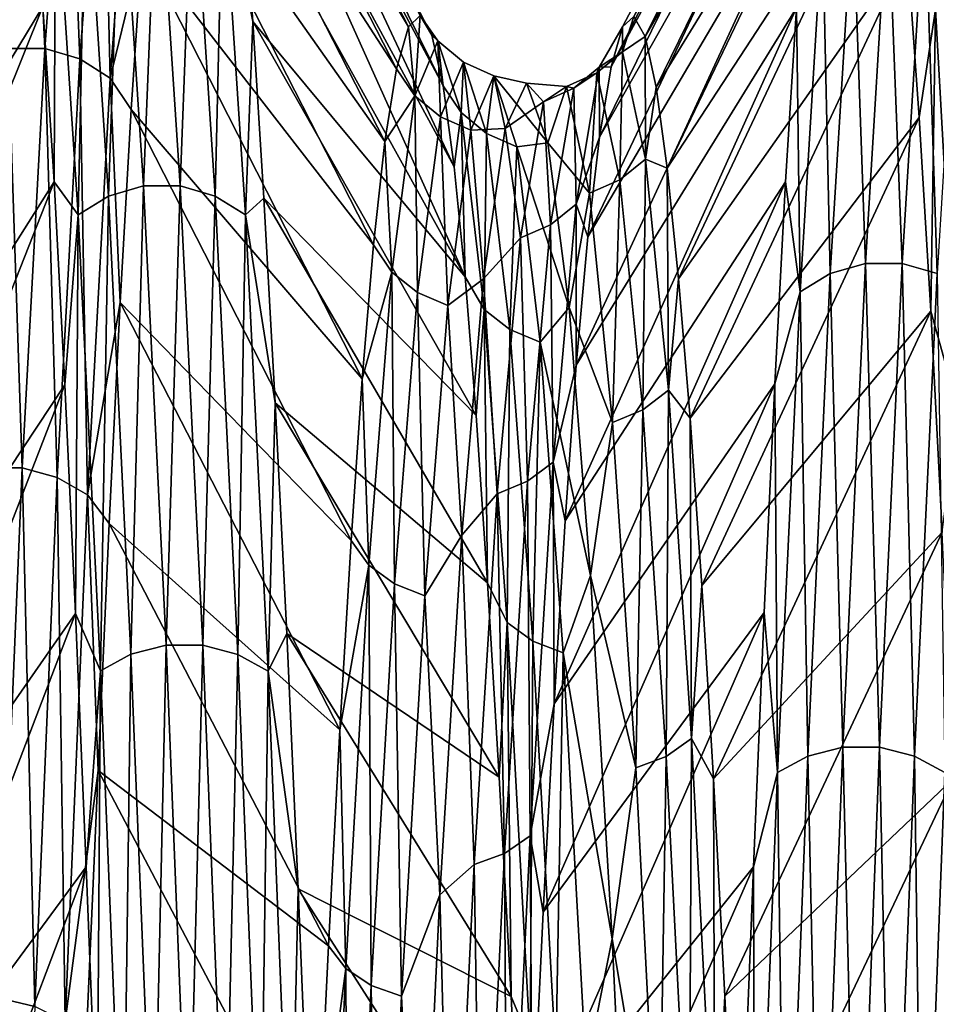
# Model space of a CAD drawing. Header units: metres. Extents: x -95 to 103, y -12 to 12.
# Tile 517 of 520: x 96.86 to 98.78, y 7.39 to 9.44. Entities that reach past the tile are written whole.
import ezdxf

# ---------------------------------------------------------------- set-up
doc = ezdxf.new("R2010")
doc.units = ezdxf.units.M
doc.layers.add('solid_P74500_01', color=7, linetype='CONTINUOUS')

msp = doc.modelspace()

# ---------------------------------------------------------------- linework, layer by layer
at = {"layer": 'solid_P74500_01'}
for points in [[(97.237915, 10.340496, 0.220816), (97.724319, 9.408223, 0.894764), (97.700371, 9.448792, 0.119501)], [(97.237915, 10.340496, 0.220816), (97.261292, 10.290551, 1.049908), (97.724319, 9.408223, 0.894764)], [(98.603004, 10.339384, -0.161414), (98.122459, 9.425425, -0.643515), (98.145996, 9.446688, 0.131282)], [(98.603004, 10.339384, -0.161414), (98.579979, 10.293375, -0.991629), (98.122459, 9.425425, -0.643515)], [(97.189339, 10.239367, -1.447506), (97.213882, 10.323306, -0.613591), (97.675934, 9.425105, -0.659773)], [(97.213882, 10.323306, -0.613591), (97.700371, 9.448792, 0.119501), (97.675934, 9.425105, -0.659773)], [(98.625587, 10.319012, 0.671859), (98.145996, 9.446688, 0.131282), (98.169289, 9.405027, 0.906508)], [(98.64817, 10.232845, 1.499897), (98.625587, 10.319012, 0.671859), (98.169289, 9.405027, 0.906508)], [(97.261292, 10.290551, 1.049908), (97.747948, 9.302614, 1.662382), (97.724319, 9.408223, 0.894764)], [(97.261292, 10.290551, 1.049908), (97.284279, 10.172776, 1.869857), (97.747948, 9.302614, 1.662382)], [(98.579979, 10.293375, -0.991629), (98.098633, 9.341733, -1.413476), (98.122459, 9.425425, -0.643515)], [(98.579979, 10.293375, -0.991629), (98.556107, 10.181219, -1.811608), (98.098633, 9.341733, -1.413476)], [(97.165314, 10.088568, -2.27107), (97.189339, 10.239367, -1.447506), (97.651031, 9.337905, -1.437368)], [(97.189339, 10.239367, -1.447506), (97.675934, 9.425105, -0.659773), (97.651031, 9.337905, -1.437368)], [(98.64817, 10.232845, 1.499897), (98.169289, 9.405027, 0.906508), (98.192085, 9.299218, 1.677075)], [(98.670631, 10.080622, 2.316723), (98.64817, 10.232845, 1.499897), (98.192085, 9.299218, 1.677075)], [(97.284279, 10.172776, 1.869857), (97.771202, 9.133525, 2.419244), (97.747948, 9.302614, 1.662382)], [(97.284279, 10.172776, 1.869857), (97.306885, 9.989315, 2.676172), (97.771202, 9.133525, 2.419244)], [(98.556107, 10.181219, -1.811608), (98.074257, 9.19539, -2.173797), (98.098633, 9.341733, -1.413476)], [(98.556107, 10.181219, -1.811608), (98.531929, 10.004798, -2.617579), (98.074257, 9.19539, -2.173797)], [(97.142357, 9.872531, -3.076064), (97.165314, 10.088568, -2.27107), (97.626465, 9.18643, -2.207769)], [(97.165314, 10.088568, -2.27107), (97.651031, 9.337905, -1.437368), (97.626465, 9.18643, -2.207769)], [(98.670631, 10.080622, 2.316723), (98.192085, 9.299218, 1.677075), (98.214966, 9.130224, 2.436009)], [(98.693222, 9.862517, 3.117617), (98.670631, 10.080622, 2.316723), (98.214966, 9.130224, 2.436009)], [(96.88887, 9.772992, 3.380175), (96.864395, 10.015219, 2.577944), (96.419853, 8.968197, 2.973088)], [(96.887611, 10.006812, -3.065324), (96.840546, 9.380172, -4.651563), (96.814377, 9.983642, -3.058235)], [(96.917114, 9.380138, -4.651487), (96.840546, 9.380172, -4.651563), (96.887611, 10.006812, -3.065324)], [(96.964172, 10.006767, -3.065255), (96.917114, 9.380138, -4.651487), (96.887611, 10.006812, -3.065324)], [(96.990311, 9.358356, -4.640595), (96.917114, 9.380138, -4.651487), (96.964172, 10.006767, -3.065255)], [(97.037369, 9.983515, -3.058049), (96.990311, 9.358356, -4.640595), (96.964172, 10.006767, -3.065255)], [(97.306885, 9.989315, 2.676172), (97.793922, 8.903785, 3.16025), (97.771202, 9.133525, 2.419244)], [(97.306885, 9.989315, 2.676172), (97.328857, 9.743665, 3.463669), (97.793922, 8.903785, 3.16025)], [(98.531929, 10.004798, -2.617579), (98.049522, 8.987232, -2.918541), (98.074257, 9.19539, -2.173797)], [(98.531929, 10.004798, -2.617579), (98.508278, 9.765905, -3.406481), (98.049522, 8.987232, -2.918541)], [(97.053444, 9.318085, -4.620527), (96.990311, 9.358356, -4.640595), (97.037369, 9.983515, -3.058049)], [(97.10051, 9.940537, -3.044793), (97.053444, 9.318085, -4.620527), (97.037369, 9.983515, -3.058049)], [(97.10051, 9.940537, -3.044793), (97.119896, 9.593561, -3.859859), (97.053444, 9.318085, -4.620527)], [(97.119896, 9.593561, -3.859859), (97.142357, 9.872531, -3.076064), (97.602737, 8.970178, -2.965888)], [(97.142357, 9.872531, -3.076064), (97.626465, 9.18643, -2.207769), (97.602737, 8.970178, -2.965888)], [(98.693222, 9.862517, 3.117617), (98.214966, 9.130224, 2.436009), (98.238731, 8.899725, 3.177142)], [(98.716553, 9.579952, 3.897849), (98.693222, 9.862517, 3.117617), (98.238731, 8.899725, 3.177142)], [(97.075851, 9.815579, 3.63519), (97.002617, 9.792859, 3.626762), (97.049675, 9.072351, 5.169135)], [(97.12291, 9.093397, 5.181143), (97.075851, 9.815579, 3.63519), (97.049675, 9.072351, 5.169135)], [(97.152412, 9.815502, 3.635218), (97.075851, 9.815579, 3.63519), (97.12291, 9.093397, 5.181143)], [(97.199471, 9.093316, 5.181158), (97.152412, 9.815502, 3.635218), (97.12291, 9.093397, 5.181143)], [(97.225609, 9.792645, 3.626832), (97.152412, 9.815502, 3.635218), (97.199471, 9.093316, 5.181158)], [(97.002617, 9.792859, 3.626762), (96.939423, 9.750751, 3.61121), (96.986481, 9.033336, 5.146949)], [(97.049675, 9.072351, 5.169135), (97.002617, 9.792859, 3.626762), (96.986481, 9.033336, 5.146949)], [(97.272675, 9.072128, 5.16917), (97.225609, 9.792645, 3.626832), (97.199471, 9.093316, 5.181158)], [(97.28875, 9.750437, 3.611282), (97.225609, 9.792645, 3.626832), (97.272675, 9.072128, 5.16917)], [(96.88887, 9.772992, 3.380175), (96.419853, 8.968197, 2.973088), (96.444443, 8.69407, 3.698737)], [(96.913139, 9.467756, 4.159116), (96.88887, 9.772992, 3.380175), (96.444443, 8.69407, 3.698737)], [(98.508278, 9.765905, -3.406481), (98.025368, 8.719671, -3.642154), (98.049522, 8.987232, -2.918541)], [(98.508278, 9.765905, -3.406481), (98.485168, 9.464955, -4.172797), (98.025368, 8.719671, -3.642154)], [(96.939423, 9.750751, 3.61121), (96.913139, 9.467756, 4.159116), (96.936394, 9.101766, 4.908075)], [(96.986481, 9.033336, 5.146949), (96.939423, 9.750751, 3.61121), (96.936394, 9.101766, 4.908075)], [(97.335808, 9.033014, 5.14697), (97.28875, 9.750437, 3.611282), (97.272675, 9.072128, 5.16917)], [(97.28875, 9.750437, 3.611282), (97.350998, 9.436478, 4.229641), (97.328857, 9.743665, 3.463669)], [(97.335808, 9.033014, 5.14697), (97.350998, 9.436478, 4.229641), (97.28875, 9.750437, 3.611282)], [(97.328857, 9.743665, 3.463669), (97.350998, 9.436478, 4.229641), (97.793922, 8.903785, 3.16025)], [(98.675888, 9.701856, -3.946215), (98.62883, 8.931434, -5.464998), (98.602654, 9.679373, -3.93713)], [(98.705391, 8.931408, -5.46492), (98.62883, 8.931434, -5.464998), (98.675888, 9.701856, -3.946215)], [(98.752457, 9.701817, -3.946142), (98.705391, 8.931408, -5.46492), (98.675888, 9.701856, -3.946215)], [(98.778595, 8.910651, -5.452179), (98.705391, 8.931408, -5.46492), (98.752457, 9.701817, -3.946142)], [(98.825653, 9.679262, -3.936934), (98.778595, 8.910651, -5.452179), (98.752457, 9.701817, -3.946142)], [(98.602654, 9.679373, -3.93713), (98.555595, 8.910728, -5.452391), (98.539459, 9.637753, -3.920244)], [(98.62883, 8.931434, -5.464998), (98.555595, 8.910728, -5.452391), (98.602654, 9.679373, -3.93713)], [(98.539459, 9.637753, -3.920244), (98.492401, 8.872406, -5.428987), (98.485168, 9.464955, -4.172797)], [(98.555595, 8.910728, -5.452391), (98.492401, 8.872406, -5.428987), (98.539459, 9.637753, -3.920244)], [(97.053444, 9.318085, -4.620527), (97.119896, 9.593561, -3.859859), (97.097275, 9.252775, -4.620664)], [(97.097275, 9.252775, -4.620664), (97.119896, 9.593561, -3.859859), (97.579437, 8.691203, -3.705092)], [(97.119896, 9.593561, -3.859859), (97.602737, 8.970178, -2.965888), (97.579437, 8.691203, -3.705092)], [(98.716553, 9.579952, 3.897849), (98.238731, 8.899725, 3.177142), (98.263329, 8.608695, 3.896684)], [(98.740807, 9.235958, 4.653343), (98.716553, 9.579952, 3.897849), (98.263329, 8.608695, 3.896684)], [(98.774757, 9.461355, 4.322951), (98.716553, 9.579952, 3.897849), (98.740807, 9.235958, 4.653343)], [(98.837959, 9.502177, 4.34166), (98.774757, 9.461355, 4.322951), (98.821815, 8.629952, 5.798694)], [(96.913139, 9.467756, 4.159116), (96.444443, 8.69407, 3.698737), (96.468155, 8.360723, 4.399766)], [(96.936394, 9.101766, 4.908075), (96.913139, 9.467756, 4.159116), (96.468155, 8.360723, 4.399766)], [(98.485168, 9.464955, -4.172797), (98.002258, 8.394357, -4.340026), (98.025368, 8.719671, -3.642154)], [(98.485168, 9.464955, -4.172797), (98.462379, 9.102237, -4.912087), (98.002258, 8.394357, -4.340026)], [(98.492401, 8.872406, -5.428987), (98.462379, 9.102237, -4.912087), (98.485168, 9.464955, -4.172797)], [(98.774757, 9.461355, 4.322951), (98.740807, 9.235958, 4.653343), (98.765121, 8.832214, 5.379493)], [(98.821815, 8.629952, 5.798694), (98.774757, 9.461355, 4.322951), (98.765121, 8.832214, 5.379493)], [(97.335808, 9.033014, 5.14697), (97.374123, 9.067805, 4.970665), (97.350998, 9.436478, 4.229641)], [(97.350998, 9.436478, 4.229641), (97.816864, 8.6141, 3.881114), (97.793922, 8.903785, 3.16025)], [(97.350998, 9.436478, 4.229641), (97.374123, 9.067805, 4.970665), (97.816864, 8.6141, 3.881114)], [(97.689102, 9.281435, -1.437358), (97.675934, 9.425105, -0.659773), (97.700371, 9.448792, 0.119501)], [(97.737228, 9.396132, 0.122538), (97.689102, 9.281435, -1.437358), (97.700371, 9.448792, 0.119501)], [(97.737228, 9.396132, 0.122538), (97.700371, 9.448792, 0.119501), (97.724319, 9.408223, 0.894764)], [(98.121933, 9.373535, 0.597397), (98.145996, 9.446688, 0.131282), (98.122459, 9.425425, -0.643515)], [(98.121933, 9.373535, 0.597397), (98.169289, 9.405027, 0.906508), (98.145996, 9.446688, 0.131282)], [(97.689102, 9.281435, -1.437358), (97.651031, 9.337905, -1.437368), (97.675934, 9.425105, -0.659773)], [(98.073814, 9.34136, -0.967854), (98.122459, 9.425425, -0.643515), (98.098633, 9.341733, -1.413476)], [(98.073814, 9.34136, -0.967854), (98.121933, 9.373535, 0.597397), (98.122459, 9.425425, -0.643515)], [(97.742516, 9.237685, -1.430634), (97.689102, 9.281435, -1.437358), (97.737228, 9.396132, 0.122538)], [(97.737228, 9.396132, 0.122538), (97.724319, 9.408223, 0.894764), (97.747948, 9.302614, 1.662382)], [(97.785347, 9.246529, 1.677664), (97.737228, 9.396132, 0.122538), (97.747948, 9.302614, 1.662382)], [(97.790634, 9.35185, 0.121911), (97.737228, 9.396132, 0.122538), (97.785347, 9.246529, 1.677664)], [(97.790634, 9.35185, 0.121911), (97.742516, 9.237685, -1.430634), (97.737228, 9.396132, 0.122538)], [(98.121933, 9.373535, 0.597397), (98.170052, 9.149356, 2.145138), (98.169289, 9.405027, 0.906508)], [(98.170052, 9.149356, 2.145138), (98.192085, 9.299218, 1.677075), (98.169289, 9.405027, 0.906508)], [(96.870056, 8.505036, -6.112646), (96.793488, 8.505057, -6.112726), (96.840546, 9.380172, -4.651563)], [(96.917114, 9.380138, -4.651487), (96.870056, 8.505036, -6.112646), (96.840546, 9.380172, -4.651563)], [(96.943253, 8.485302, -6.098361), (96.870056, 8.505036, -6.112646), (96.917114, 9.380138, -4.651487)], [(96.990311, 9.358356, -4.640595), (96.943253, 8.485302, -6.098361), (96.917114, 9.380138, -4.651487)], [(98.06855, 9.329329, 0.594627), (98.121933, 9.373535, 0.597397), (98.073814, 9.34136, -0.967854)], [(98.06855, 9.329329, 0.594627), (98.116669, 9.106198, 2.135068), (98.121933, 9.373535, 0.597397)], [(98.116669, 9.106198, 2.135068), (98.170052, 9.149356, 2.145138), (98.121933, 9.373535, 0.597397)], [(97.006386, 8.448806, -6.072019), (96.943253, 8.485302, -6.098361), (96.990311, 9.358356, -4.640595)], [(97.053444, 9.318085, -4.620527), (97.006386, 8.448806, -6.072019), (96.990311, 9.358356, -4.640595)], [(97.790634, 9.35185, 0.121911), (97.805763, 9.209471, -1.426301), (97.742516, 9.237685, -1.430634)], [(97.838753, 9.20296, 1.669709), (97.790634, 9.35185, 0.121911), (97.785347, 9.246529, 1.677664)], [(97.790634, 9.35185, 0.121911), (97.853882, 9.323293, 0.121503), (97.805763, 9.209471, -1.426301)], [(97.838753, 9.20296, 1.669709), (97.853882, 9.323293, 0.121503), (97.790634, 9.35185, 0.121911)], [(97.689102, 9.281435, -1.437358), (97.626465, 9.18643, -2.207769), (97.651031, 9.337905, -1.437368)], [(98.06855, 9.329329, 0.594627), (98.005318, 9.300803, 0.592847), (98.053444, 9.078349, 2.128578)], [(98.020432, 9.297313, -0.963244), (98.005318, 9.300803, 0.592847), (98.06855, 9.329329, 0.594627)], [(98.020432, 9.297313, -0.963244), (98.073814, 9.34136, -0.967854), (98.025688, 9.05515, -2.506218)], [(98.020432, 9.297313, -0.963244), (98.06855, 9.329329, 0.594627), (98.073814, 9.34136, -0.967854)], [(98.025688, 9.05515, -2.506218), (98.073814, 9.34136, -0.967854), (98.074257, 9.19539, -2.173797)], [(98.06855, 9.329329, 0.594627), (98.053444, 9.078349, 2.128578), (98.116669, 9.106198, 2.135068)], [(98.073814, 9.34136, -0.967854), (98.098633, 9.341733, -1.413476), (98.074257, 9.19539, -2.173797)], [(97.053444, 9.318085, -4.620527), (97.074631, 8.850308, -5.353593), (97.006386, 8.448806, -6.072019)], [(97.053444, 9.318085, -4.620527), (97.097275, 9.252775, -4.620664), (97.074631, 8.850308, -5.353593)], [(97.805763, 9.209471, -1.426301), (97.853882, 9.323293, 0.121503), (97.877151, 9.213541, -1.329812)], [(97.838753, 9.20296, 1.669709), (97.902008, 9.174864, 1.664576), (97.853882, 9.323293, 0.121503)], [(97.853882, 9.323293, 0.121503), (97.966576, 9.183524, 1.545028), (97.921928, 9.307883, 0.111356)], [(97.853882, 9.323293, 0.121503), (97.902008, 9.174864, 1.664576), (97.966576, 9.183524, 1.545028)], [(97.853882, 9.323293, 0.121503), (97.921928, 9.307883, 0.111356), (97.877151, 9.213541, -1.329812)], [(97.957199, 9.268891, -0.960261), (97.877151, 9.213541, -1.329812), (97.921928, 9.307883, 0.111356)], [(98.005318, 9.300803, 0.592847), (97.921928, 9.307883, 0.111356), (97.966576, 9.183524, 1.545028)], [(98.005318, 9.300803, 0.592847), (97.957199, 9.268891, -0.960261), (97.921928, 9.307883, 0.111356)], [(97.785347, 9.246529, 1.677664), (97.747948, 9.302614, 1.662382), (97.771202, 9.133525, 2.419244)], [(98.020432, 9.297313, -0.963244), (97.957199, 9.268891, -0.960261), (98.005318, 9.300803, 0.592847)], [(97.972305, 9.01246, -2.494356), (97.957199, 9.268891, -0.960261), (98.020432, 9.297313, -0.963244)], [(98.053444, 9.078349, 2.128578), (98.005318, 9.300803, 0.592847), (97.966576, 9.183524, 1.545028)], [(97.972305, 9.01246, -2.494356), (98.020432, 9.297313, -0.963244), (98.025688, 9.05515, -2.506218)], [(98.170052, 9.149356, 2.145138), (98.214966, 9.130224, 2.436009), (98.192085, 9.299218, 1.677075)], [(97.689102, 9.281435, -1.437358), (97.640984, 8.913143, -2.959029), (97.626465, 9.18643, -2.207769)], [(97.694389, 8.87112, -2.945132), (97.640984, 8.913143, -2.959029), (97.689102, 9.281435, -1.437358)], [(97.742516, 9.237685, -1.430634), (97.694389, 8.87112, -2.945132), (97.689102, 9.281435, -1.437358)], [(97.957199, 9.268891, -0.960261), (97.909073, 8.984916, -2.486693), (97.877151, 9.213541, -1.329812)], [(97.972305, 9.01246, -2.494356), (97.909073, 8.984916, -2.486693), (97.957199, 9.268891, -0.960261)], [(97.074631, 8.850308, -5.353593), (97.097275, 9.252775, -4.620664), (97.556, 8.353319, -4.417194)], [(97.097275, 9.252775, -4.620664), (97.579437, 8.691203, -3.705092), (97.556, 8.353319, -4.417194)], [(97.785347, 9.246529, 1.677664), (97.771202, 9.133525, 2.419244), (97.793922, 8.903785, 3.16025)], [(97.833466, 8.835548, 3.186489), (97.785347, 9.246529, 1.677664), (97.793922, 8.903785, 3.16025)], [(97.838753, 9.20296, 1.669709), (97.785347, 9.246529, 1.677664), (97.833466, 8.835548, 3.186489)], [(97.742516, 9.237685, -1.430634), (97.757637, 8.844019, -2.936172), (97.694389, 8.87112, -2.945132)], [(97.742516, 9.237685, -1.430634), (97.805763, 9.209471, -1.426301), (97.757637, 8.844019, -2.936172)], [(98.740807, 9.235958, 4.653343), (98.263329, 8.608695, 3.896684), (98.28791, 8.259552, 4.58888)], [(98.765121, 8.832214, 5.379493), (98.740807, 9.235958, 4.653343), (98.28791, 8.259552, 4.58888)], [(97.757637, 8.844019, -2.936172), (97.805763, 9.209471, -1.426301), (97.832153, 8.899591, -2.745486)], [(97.805763, 9.209471, -1.426301), (97.877151, 9.213541, -1.329812), (97.832153, 8.899591, -2.745486)], [(97.909073, 8.984916, -2.486693), (97.832153, 8.899591, -2.745486), (97.877151, 9.213541, -1.329812)], [(97.640984, 8.913143, -2.959029), (97.602737, 8.970178, -2.965888), (97.626465, 9.18643, -2.207769)], [(97.886879, 8.793923, 3.171427), (97.838753, 9.20296, 1.669709), (97.833466, 8.835548, 3.186489)], [(97.886879, 8.793923, 3.171427), (97.902008, 9.174864, 1.664576), (97.838753, 9.20296, 1.669709)], [(98.025688, 9.05515, -2.506218), (98.074257, 9.19539, -2.173797), (98.049522, 8.987232, -2.918541)], [(97.886879, 8.793923, 3.171427), (97.950127, 8.767082, 3.161708), (97.902008, 9.174864, 1.664576)], [(97.902008, 9.174864, 1.664576), (98.011162, 8.839862, 2.93849), (97.966576, 9.183524, 1.545028)], [(97.902008, 9.174864, 1.664576), (97.950127, 8.767082, 3.161708), (98.011162, 8.839862, 2.93849)], [(98.053444, 9.078349, 2.128578), (97.966576, 9.183524, 1.545028), (98.011162, 8.839862, 2.93849)], [(98.116669, 9.106198, 2.135068), (98.164795, 8.626367, 3.614131), (98.170052, 9.149356, 2.145138)], [(98.164795, 8.626367, 3.614131), (98.218178, 8.667258, 3.63121), (98.170052, 9.149356, 2.145138)], [(98.170052, 9.149356, 2.145138), (98.218178, 8.667258, 3.63121), (98.214966, 9.130224, 2.436009)], [(98.218178, 8.667258, 3.63121), (98.238731, 8.899725, 3.177142), (98.214966, 9.130224, 2.436009)], [(98.462379, 9.102237, -4.912087), (97.979599, 8.012963, -5.008182), (98.002258, 8.394357, -4.340026)], [(98.462379, 9.102237, -4.912087), (98.439896, 8.680313, -5.621361), (97.979599, 8.012963, -5.008182)], [(98.116669, 9.106198, 2.135068), (98.053444, 9.078349, 2.128578), (98.101563, 8.599977, 3.603117)], [(98.116669, 9.106198, 2.135068), (98.101563, 8.599977, 3.603117), (98.164795, 8.626367, 3.614131)], [(98.492401, 8.872406, -5.428987), (98.439896, 8.680313, -5.621361), (98.462379, 9.102237, -4.912087)], [(96.936394, 9.101766, 4.908075), (96.468155, 8.360723, 4.399766), (96.491272, 7.971367, 5.071029)], [(96.9589, 8.678626, 5.622639), (96.936394, 9.101766, 4.908075), (96.491272, 7.971367, 5.071029)], [(96.986481, 9.033336, 5.146949), (96.936394, 9.101766, 4.908075), (96.9589, 8.678626, 5.622639)], [(97.12291, 9.093397, 5.181143), (97.049675, 9.072351, 5.169135), (97.096741, 8.116133, 6.576527)], [(97.169968, 8.134957, 6.5918), (97.12291, 9.093397, 5.181143), (97.096741, 8.116133, 6.576527)], [(97.199471, 9.093316, 5.181158), (97.12291, 9.093397, 5.181143), (97.169968, 8.134957, 6.5918)], [(97.246536, 8.134875, 6.591801), (97.199471, 9.093316, 5.181158), (97.169968, 8.134957, 6.5918)], [(97.272675, 9.072128, 5.16917), (97.199471, 9.093316, 5.181158), (97.246536, 8.134875, 6.591801)], [(97.049675, 9.072351, 5.169135), (96.986481, 9.033336, 5.146949), (97.033539, 8.081224, 6.548286)], [(97.096741, 8.116133, 6.576527), (97.049675, 9.072351, 5.169135), (97.033539, 8.081224, 6.548286)], [(97.319733, 8.115908, 6.576525), (97.272675, 9.072128, 5.16917), (97.246536, 8.134875, 6.591801)], [(97.335808, 9.033014, 5.14697), (97.272675, 9.072128, 5.16917), (97.319733, 8.115908, 6.576525)], [(97.335808, 9.033014, 5.14697), (97.397972, 8.640685, 5.680851), (97.374123, 9.067805, 4.970665)], [(97.374123, 9.067805, 4.970665), (97.840721, 8.265142, 4.576927), (97.816864, 8.6141, 3.881114)], [(97.374123, 9.067805, 4.970665), (97.397972, 8.640685, 5.680851), (97.840721, 8.265142, 4.576927)], [(98.101563, 8.599977, 3.603117), (98.053444, 9.078349, 2.128578), (98.011162, 8.839862, 2.93849)], [(97.972305, 9.01246, -2.494356), (98.025688, 9.05515, -2.506218), (97.97757, 8.517237, -3.973303)], [(97.97757, 8.517237, -3.973303), (98.025688, 9.05515, -2.506218), (98.025368, 8.719671, -3.642154)], [(98.025688, 9.05515, -2.506218), (98.049522, 8.987232, -2.918541), (98.025368, 8.719671, -3.642154)], [(96.986481, 9.033336, 5.146949), (96.9589, 8.678626, 5.622639), (96.981293, 8.201464, 6.300057)], [(97.033539, 8.081224, 6.548286), (96.986481, 9.033336, 5.146949), (96.981293, 8.201464, 6.300057)], [(97.382866, 8.080904, 6.548254), (97.335808, 9.033014, 5.14697), (97.319733, 8.115908, 6.576525)], [(97.382866, 8.080904, 6.548254), (97.397972, 8.640685, 5.680851), (97.335808, 9.033014, 5.14697)], [(97.924187, 8.47709, -3.954526), (97.909073, 8.984916, -2.486693), (97.972305, 9.01246, -2.494356)], [(97.924187, 8.47709, -3.954526), (97.972305, 9.01246, -2.494356), (97.97757, 8.517237, -3.973303)], [(97.909073, 8.984916, -2.486693), (97.860954, 8.451189, -3.942401), (97.832153, 8.899591, -2.745486)], [(97.924187, 8.47709, -3.954526), (97.860954, 8.451189, -3.942401), (97.909073, 8.984916, -2.486693)], [(97.640984, 8.913143, -2.959029), (97.579437, 8.691203, -3.705092), (97.602737, 8.970178, -2.965888)], [(98.62883, 8.931434, -5.464998), (98.581772, 7.922028, -6.839483), (98.555595, 8.910728, -5.452391)], [(98.658333, 7.922014, -6.839402), (98.581772, 7.922028, -6.839483), (98.62883, 8.931434, -5.464998)], [(98.705391, 8.931408, -5.46492), (98.658333, 7.922014, -6.839402), (98.62883, 8.931434, -5.464998)], [(98.731529, 7.903611, -6.823467), (98.658333, 7.922014, -6.839402), (98.705391, 8.931408, -5.46492)], [(98.778595, 8.910651, -5.452179), (98.731529, 7.903611, -6.823467), (98.705391, 8.931408, -5.46492)], [(97.640984, 8.913143, -2.959029), (97.592857, 8.302386, -4.399432), (97.579437, 8.691203, -3.705092)], [(97.646271, 8.263233, -4.378745), (97.592857, 8.302386, -4.399432), (97.640984, 8.913143, -2.959029)], [(97.694389, 8.87112, -2.945132), (97.646271, 8.263233, -4.378745), (97.640984, 8.913143, -2.959029)], [(97.757637, 8.844019, -2.936172), (97.832153, 8.899591, -2.745486), (97.786911, 8.364418, -4.099778)], [(97.860954, 8.451189, -3.942401), (97.786911, 8.364418, -4.099778), (97.832153, 8.899591, -2.745486)], [(97.833466, 8.835548, 3.186489), (97.793922, 8.903785, 3.16025), (97.816864, 8.6141, 3.881114)], [(98.218178, 8.667258, 3.63121), (98.263329, 8.608695, 3.896684), (98.238731, 8.899725, 3.177142)], [(98.555595, 8.910728, -5.452391), (98.508537, 7.903652, -6.823688), (98.492401, 8.872406, -5.428987)], [(98.581772, 7.922028, -6.839483), (98.508537, 7.903652, -6.823688), (98.555595, 8.910728, -5.452391)], [(98.794662, 7.869568, -6.794074), (98.731529, 7.903611, -6.823467), (98.778595, 8.910651, -5.452179)], [(97.694389, 8.87112, -2.945132), (97.709518, 8.237984, -4.365405), (97.646271, 8.263233, -4.378745)], [(97.694389, 8.87112, -2.945132), (97.757637, 8.844019, -2.936172), (97.709518, 8.237984, -4.365405)], [(98.492401, 8.872406, -5.428987), (98.445335, 7.869657, -6.794384), (98.439896, 8.680313, -5.621361)], [(98.508537, 7.903652, -6.823688), (98.445335, 7.869657, -6.794384), (98.492401, 8.872406, -5.428987)], [(97.006386, 8.448806, -6.072019), (97.074631, 8.850308, -5.353593), (97.05175, 8.388917, -6.050977)], [(97.05175, 8.388917, -6.050977), (97.074631, 8.850308, -5.353593), (97.532402, 7.958292, -5.096903)], [(97.074631, 8.850308, -5.353593), (97.556, 8.353319, -4.417194), (97.532402, 7.958292, -5.096903)], [(97.709518, 8.237984, -4.365405), (97.757637, 8.844019, -2.936172), (97.786911, 8.364418, -4.099778)], [(97.833466, 8.835548, 3.186489), (97.816864, 8.6141, 3.881114), (97.840721, 8.265142, 4.576927)], [(97.881592, 8.182281, 4.609224), (97.833466, 8.835548, 3.186489), (97.840721, 8.265142, 4.576927)], [(97.886879, 8.793923, 3.171427), (97.833466, 8.835548, 3.186489), (97.881592, 8.182281, 4.609224)], [(97.950127, 8.767082, 3.161708), (98.055733, 8.280186, 4.259999), (98.011162, 8.839862, 2.93849)], [(98.101563, 8.599977, 3.603117), (98.011162, 8.839862, 2.93849), (98.055733, 8.280186, 4.259999)], [(98.765121, 8.832214, 5.379493), (98.28791, 8.259552, 4.58888), (98.311974, 7.856142, 5.247736)], [(98.788689, 8.370909, 6.071022), (98.765121, 8.832214, 5.379493), (98.311974, 7.856142, 5.247736)], [(98.821815, 8.629952, 5.798694), (98.765121, 8.832214, 5.379493), (98.788689, 8.370909, 6.071022)], [(97.934998, 8.143742, 4.58746), (97.886879, 8.793923, 3.171427), (97.881592, 8.182281, 4.609224)], [(97.934998, 8.143742, 4.58746), (97.950127, 8.767082, 3.161708), (97.886879, 8.793923, 3.171427)], [(97.934998, 8.143742, 4.58746), (97.998245, 8.118891, 4.57342), (97.950127, 8.767082, 3.161708)], [(97.950127, 8.767082, 3.161708), (97.998245, 8.118891, 4.57342), (98.055733, 8.280186, 4.259999)], [(97.97757, 8.517237, -3.973303), (98.025368, 8.719671, -3.642154), (98.002258, 8.394357, -4.340026)], [(96.9589, 8.678626, 5.622639), (96.491272, 7.971367, 5.071029), (96.51429, 7.529994, 5.707457)], [(96.981293, 8.201464, 6.300057), (96.9589, 8.678626, 5.622639), (96.51429, 7.529994, 5.707457)], [(97.592857, 8.302386, -4.399432), (97.556, 8.353319, -4.417194), (97.579437, 8.691203, -3.705092)], [(98.439896, 8.680313, -5.621361), (97.956718, 7.578221, -5.642376), (97.979599, 8.012963, -5.008182)], [(98.439896, 8.680313, -5.621361), (98.417877, 8.202958, -6.296695), (97.956718, 7.578221, -5.642376)], [(98.445335, 7.869657, -6.794384), (98.417877, 8.202958, -6.296695), (98.439896, 8.680313, -5.621361)], [(98.164795, 8.626367, 3.614131), (98.212914, 7.903118, 4.992587), (98.218178, 8.667258, 3.63121)], [(98.212914, 7.903118, 4.992587), (98.266296, 7.94059, 5.016201), (98.218178, 8.667258, 3.63121)], [(98.218178, 8.667258, 3.63121), (98.266296, 7.94059, 5.016201), (98.263329, 8.608695, 3.896684)], [(97.382866, 8.080904, 6.548254), (97.421867, 8.159195, 6.354751), (97.397972, 8.640685, 5.680851)], [(97.397972, 8.640685, 5.680851), (97.865234, 7.85992, 5.242318), (97.840721, 8.265142, 4.576927)], [(97.397972, 8.640685, 5.680851), (97.421867, 8.159195, 6.354751), (97.865234, 7.85992, 5.242318)], [(98.164795, 8.626367, 3.614131), (98.101563, 8.599977, 3.603117), (98.149681, 7.878934, 4.977355)], [(98.164795, 8.626367, 3.614131), (98.149681, 7.878934, 4.977355), (98.212914, 7.903118, 4.992587)], [(98.149681, 7.878934, 4.977355), (98.101563, 8.599977, 3.603117), (98.055733, 8.280186, 4.259999)], [(98.266296, 7.94059, 5.016201), (98.28791, 8.259552, 4.58888), (98.263329, 8.608695, 3.896684)], [(97.924187, 8.47709, -3.954526), (97.97757, 8.517237, -3.973303), (97.929451, 7.737076, -5.327834)], [(97.929451, 7.737076, -5.327834), (97.97757, 8.517237, -3.973303), (97.979599, 8.012963, -5.008182)], [(97.97757, 8.517237, -3.973303), (98.002258, 8.394357, -4.340026), (97.979599, 8.012963, -5.008182)], [(96.870056, 8.505036, -6.112646), (96.82299, 7.398375, -7.407607), (96.793488, 8.505057, -6.112726)], [(96.896194, 7.381225, -7.390318), (96.82299, 7.398375, -7.407607), (96.870056, 8.505036, -6.112646)], [(96.943253, 8.485302, -6.098361), (96.896194, 7.381225, -7.390318), (96.870056, 8.505036, -6.112646)], [(96.959328, 7.349498, -7.358418), (96.896194, 7.381225, -7.390318), (96.943253, 8.485302, -6.098361)], [(97.006386, 8.448806, -6.072019), (96.959328, 7.349498, -7.358418), (96.943253, 8.485302, -6.098361)], [(97.876068, 7.700614, -5.302673), (97.860954, 8.451189, -3.942401), (97.924187, 8.47709, -3.954526)], [(97.876068, 7.700614, -5.302673), (97.924187, 8.47709, -3.954526), (97.929451, 7.737076, -5.327834)], [(97.006386, 8.448806, -6.072019), (97.028152, 7.873266, -6.706605), (96.959328, 7.349498, -7.358418)], [(97.006386, 8.448806, -6.072019), (97.05175, 8.388917, -6.050977), (97.028152, 7.873266, -6.706605)], [(97.860954, 8.451189, -3.942401), (97.812836, 7.677092, -5.286429), (97.786911, 8.364418, -4.099778)], [(97.876068, 7.700614, -5.302673), (97.812836, 7.677092, -5.286429), (97.860954, 8.451189, -3.942401)], [(97.028152, 7.873266, -6.706605), (97.05175, 8.388917, -6.050977), (97.508636, 7.507782, -5.739182)], [(97.05175, 8.388917, -6.050977), (97.532402, 7.958292, -5.096903), (97.508636, 7.507782, -5.739182)], [(97.709518, 8.237984, -4.365405), (97.786911, 8.364418, -4.099778), (97.741402, 7.614128, -5.358619)], [(97.812836, 7.677092, -5.286429), (97.741402, 7.614128, -5.358619), (97.786911, 8.364418, -4.099778)], [(98.788689, 8.370909, 6.071022), (98.311974, 7.856142, 5.247736), (98.335785, 7.402394, 5.870264)], [(98.811775, 7.856185, 6.723526), (98.788689, 8.370909, 6.071022), (98.335785, 7.402394, 5.870264)], [(97.592857, 8.302386, -4.399432), (97.532402, 7.958292, -5.096903), (97.556, 8.353319, -4.417194)], [(97.592857, 8.302386, -4.399432), (97.544739, 7.460356, -5.715569), (97.532402, 7.958292, -5.096903)], [(97.598145, 7.425164, -5.688674), (97.544739, 7.460356, -5.715569), (97.592857, 8.302386, -4.399432)], [(97.646271, 8.263233, -4.378745), (97.598145, 7.425164, -5.688674), (97.592857, 8.302386, -4.399432)], [(97.646271, 8.263233, -4.378745), (97.6614, 7.402468, -5.671331), (97.598145, 7.425164, -5.688674)], [(97.646271, 8.263233, -4.378745), (97.709518, 8.237984, -4.365405), (97.6614, 7.402468, -5.671331)], [(97.881592, 8.182281, 4.609224), (97.840721, 8.265142, 4.576927), (97.865234, 7.85992, 5.242318)], [(97.998245, 8.118891, 4.57342), (98.100349, 7.52228, 5.482593), (98.055733, 8.280186, 4.259999)], [(98.149681, 7.878934, 4.977355), (98.055733, 8.280186, 4.259999), (98.100349, 7.52228, 5.482593)], [(98.266296, 7.94059, 5.016201), (98.311974, 7.856142, 5.247736), (98.28791, 8.259552, 4.58888)], [(97.6614, 7.402468, -5.671331), (97.709518, 8.237984, -4.365405), (97.741402, 7.614128, -5.358619)], [(96.981293, 8.201464, 6.300057), (96.51429, 7.529994, 5.707457), (96.537262, 7.040056, 6.303836)], [(97.003731, 7.672606, 6.936496), (96.981293, 8.201464, 6.300057), (96.537262, 7.040056, 6.303836)], [(97.033539, 8.081224, 6.548286), (96.981293, 8.201464, 6.300057), (97.003731, 7.672606, 6.936496)], [(98.417877, 8.202958, -6.296695), (97.933777, 7.094855, -6.238338), (97.956718, 7.578221, -5.642376)], [(98.417877, 8.202958, -6.296695), (98.395561, 7.672715, -6.932989), (97.933777, 7.094855, -6.238338)], [(98.445335, 7.869657, -6.794384), (98.395561, 7.672715, -6.932989), (98.417877, 8.202958, -6.296695)], [(97.881592, 8.182281, 4.609224), (97.865234, 7.85992, 5.242318), (97.889793, 7.401648, 5.873223)], [(97.92971, 7.306758, 5.906178), (97.881592, 8.182281, 4.609224), (97.889793, 7.401648, 5.873223)], [(97.934998, 8.143742, 4.58746), (97.881592, 8.182281, 4.609224), (97.92971, 7.306758, 5.906178)], [(97.382866, 8.080904, 6.548254), (97.445618, 7.626494, 6.987253), (97.421867, 8.159195, 6.354751)], [(97.421867, 8.159195, 6.354751), (97.889793, 7.401648, 5.873223), (97.865234, 7.85992, 5.242318)], [(97.421867, 8.159195, 6.354751), (97.445618, 7.626494, 6.987253), (97.889793, 7.401648, 5.873223)], [(97.983116, 7.272352, 5.878306), (97.934998, 8.143742, 4.58746), (97.92971, 7.306758, 5.906178)], [(97.983116, 7.272352, 5.878306), (97.998245, 8.118891, 4.57342), (97.934998, 8.143742, 4.58746)], [(97.096741, 8.116133, 6.576527), (97.033539, 8.081224, 6.548286), (97.080597, 6.915162, 7.774129)], [(97.143799, 6.945039, 7.807667), (97.096741, 8.116133, 6.576527), (97.080597, 6.915162, 7.774129)], [(97.169968, 8.134957, 6.5918), (97.096741, 8.116133, 6.576527), (97.143799, 6.945039, 7.807667)], [(97.217026, 6.961143, 7.825797), (97.169968, 8.134957, 6.5918), (97.143799, 6.945039, 7.807667)], [(97.246536, 8.134875, 6.591801), (97.169968, 8.134957, 6.5918), (97.217026, 6.961143, 7.825797)], [(97.293594, 6.961062, 7.825784), (97.246536, 8.134875, 6.591801), (97.217026, 6.961143, 7.825797)], [(97.319733, 8.115908, 6.576525), (97.246536, 8.134875, 6.591801), (97.293594, 6.961062, 7.825784)], [(97.983116, 7.272352, 5.878306), (98.046371, 7.250166, 5.860328), (97.998245, 8.118891, 4.57342)], [(97.998245, 8.118891, 4.57342), (98.046371, 7.250166, 5.860328), (98.100349, 7.52228, 5.482593)], [(97.366791, 6.944818, 7.807629), (97.319733, 8.115908, 6.576525), (97.293594, 6.961062, 7.825784)], [(97.382866, 8.080904, 6.548254), (97.319733, 8.115908, 6.576525), (97.366791, 6.944818, 7.807629)], [(97.033539, 8.081224, 6.548286), (97.003731, 7.672606, 6.936496), (97.026154, 7.094984, 7.526722)], [(97.080597, 6.915162, 7.774129), (97.033539, 8.081224, 6.548286), (97.026154, 7.094984, 7.526722)], [(97.429924, 6.914851, 7.774045), (97.382866, 8.080904, 6.548254), (97.366791, 6.944818, 7.807629)], [(97.429924, 6.914851, 7.774045), (97.445618, 7.626494, 6.987253), (97.382866, 8.080904, 6.548254)], [(97.929451, 7.737076, -5.327834), (97.979599, 8.012963, -5.008182), (97.956718, 7.578221, -5.642376)], [(97.544739, 7.460356, -5.715569), (97.508636, 7.507782, -5.739182), (97.532402, 7.958292, -5.096903)], [(98.212914, 7.903118, 4.992587), (98.261032, 6.963366, 6.235547), (98.266296, 7.94059, 5.016201)], [(98.261032, 6.963366, 6.235547), (98.314415, 6.996393, 6.265053), (98.266296, 7.94059, 5.016201)], [(98.266296, 7.94059, 5.016201), (98.314415, 6.996393, 6.265053), (98.311974, 7.856142, 5.247736)], [(98.581772, 7.922028, -6.839483), (98.534706, 6.705961, -8.036479), (98.508537, 7.903652, -6.823688)], [(98.611275, 6.705961, -8.036397), (98.534706, 6.705961, -8.036479), (98.581772, 7.922028, -6.839483)], [(98.658333, 7.922014, -6.839402), (98.611275, 6.705961, -8.036397), (98.581772, 7.922028, -6.839483)], [(98.684471, 6.69039, -8.01768), (98.611275, 6.705961, -8.036397), (98.658333, 7.922014, -6.839402)], [(98.731529, 7.903611, -6.823467), (98.684471, 6.69039, -8.01768), (98.658333, 7.922014, -6.839402)], [(98.212914, 7.903118, 4.992587), (98.149681, 7.878934, 4.977355), (98.197807, 6.942051, 6.216511)], [(98.212914, 7.903118, 4.992587), (98.197807, 6.942051, 6.216511), (98.261032, 6.963366, 6.235547)], [(98.508537, 7.903652, -6.823688), (98.461479, 6.690396, -8.017906), (98.445335, 7.869657, -6.794384)], [(98.534706, 6.705961, -8.036479), (98.461479, 6.690396, -8.017906), (98.508537, 7.903652, -6.823688)], [(98.747604, 6.661575, -7.983143), (98.684471, 6.69039, -8.01768), (98.731529, 7.903611, -6.823467)], [(98.794662, 7.869568, -6.794074), (98.747604, 6.661575, -7.983143), (98.731529, 7.903611, -6.823467)], [(96.959328, 7.349498, -7.358418), (97.028152, 7.873266, -6.706605), (97.003746, 7.30777, -7.317932)], [(97.003746, 7.30777, -7.317932), (97.028152, 7.873266, -6.706605), (97.484428, 7.006109, -6.339627)], [(97.028152, 7.873266, -6.706605), (97.508636, 7.507782, -5.739182), (97.484428, 7.006109, -6.339627)], [(98.197807, 6.942051, 6.216511), (98.149681, 7.878934, 4.977355), (98.100349, 7.52228, 5.482593)], [(98.445335, 7.869657, -6.794384), (98.398277, 6.661613, -7.983463), (98.395561, 7.672715, -6.932989)], [(98.461479, 6.690396, -8.017906), (98.398277, 6.661613, -7.983463), (98.445335, 7.869657, -6.794384)], [(98.794662, 7.869568, -6.794074), (98.812447, 7.204294, -7.418098), (98.747604, 6.661575, -7.983143)], [(98.314415, 6.996393, 6.265053), (98.335785, 7.402394, 5.870264), (98.311974, 7.856142, 5.247736)], [(98.811775, 7.856185, 6.723526), (98.335785, 7.402394, 5.870264), (98.359253, 6.899384, 6.454942)], [(98.834618, 7.290458, 7.334287), (98.811775, 7.856185, 6.723526), (98.359253, 6.899384, 6.454942)], [(97.876068, 7.700614, -5.302673), (97.929451, 7.737076, -5.327834), (97.881325, 6.742706, -6.536665)], [(97.881325, 6.742706, -6.536665), (97.929451, 7.737076, -5.327834), (97.933777, 7.094855, -6.238338)], [(97.929451, 7.737076, -5.327834), (97.956718, 7.578221, -5.642376), (97.933777, 7.094855, -6.238338)], [(97.827942, 6.710938, -6.505809), (97.812836, 7.677092, -5.286429), (97.876068, 7.700614, -5.302673)], [(97.827942, 6.710938, -6.505809), (97.876068, 7.700614, -5.302673), (97.881325, 6.742706, -6.536665)], [(97.003731, 7.672606, 6.936496), (96.537262, 7.040056, 6.303836), (96.560204, 6.503655, 6.85636)], [(97.026154, 7.094984, 7.526722), (97.003731, 7.672606, 6.936496), (96.560204, 6.503655, 6.85636)], [(97.812836, 7.677092, -5.286429), (97.764709, 6.690448, -6.485891), (97.741402, 7.614128, -5.358619)], [(97.827942, 6.710938, -6.505809), (97.764709, 6.690448, -6.485891), (97.812836, 7.677092, -5.286429)], [(98.395561, 7.672715, -6.932989), (97.910576, 6.565053, -6.794072), (97.933777, 7.094855, -6.238338)], [(98.395561, 7.672715, -6.932989), (98.372276, 7.092534, -7.525098), (97.910576, 6.565053, -6.794072)], [(98.398277, 6.661613, -7.983463), (98.372276, 7.092534, -7.525098), (98.395561, 7.672715, -6.932989)], [(97.429924, 6.914851, 7.774045), (97.469299, 7.044669, 7.573898), (97.445618, 7.626494, 6.987253)], [(97.445618, 7.626494, 6.987253), (97.914177, 6.892543, 6.465244), (97.889793, 7.401648, 5.873223)], [(97.445618, 7.626494, 6.987253), (97.469299, 7.044669, 7.573898), (97.914177, 6.892543, 6.465244)], [(97.6614, 7.402468, -5.671331), (97.741402, 7.614128, -5.358619), (97.695694, 6.671022, -6.491363)], [(97.764709, 6.690448, -6.485891), (97.695694, 6.671022, -6.491363), (97.741402, 7.614128, -5.358619)], [(98.046371, 7.250166, 5.860328), (98.145073, 6.58601, 6.579715), (98.100349, 7.52228, 5.482593)], [(98.197807, 6.942051, 6.216511), (98.100349, 7.52228, 5.482593), (98.145073, 6.58601, 6.579715)], [(97.544739, 7.460356, -5.715569), (97.484428, 7.006109, -6.339627), (97.508636, 7.507782, -5.739182)], [(97.544739, 7.460356, -5.715569), (97.49662, 6.406206, -6.870044), (97.484428, 7.006109, -6.339627)], [(97.550026, 6.375975, -6.837703), (97.49662, 6.406206, -6.870044), (97.544739, 7.460356, -5.715569)], [(97.598145, 7.425164, -5.688674), (97.550026, 6.375975, -6.837703), (97.544739, 7.460356, -5.715569)], [(97.598145, 7.425164, -5.688674), (97.613274, 6.356479, -6.816846), (97.550026, 6.375975, -6.837703)], [(97.598145, 7.425164, -5.688674), (97.6614, 7.402468, -5.671331), (97.613274, 6.356479, -6.816846)], [(96.896194, 7.381225, -7.390318), (96.849129, 6.080671, -8.487874), (96.82299, 7.398375, -7.407607)], [(97.613274, 6.356479, -6.816846), (97.6614, 7.402468, -5.671331), (97.695694, 6.671022, -6.491363)], [(97.92971, 7.306758, 5.906178), (97.889793, 7.401648, 5.873223), (97.914177, 6.892543, 6.465244)], [(98.314415, 6.996393, 6.265053), (98.359253, 6.899384, 6.454942), (98.335785, 7.402394, 5.870264)]]:
    msp.add_3dface(points, dxfattribs=at)

doc.saveas('drawing.dxf')
